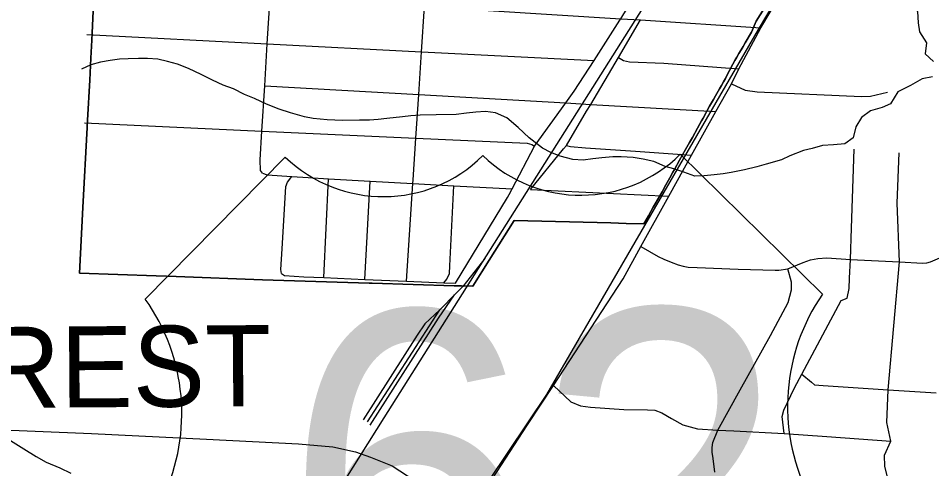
# Model space of a CAD drawing. Extents: x 114604 to 551442, y 316898 to 567001.
# Drawn here: x 179238 to 184873, y 361282 to 364061 of the extents above; entities that cross this region are included whole.
import ezdxf

# ---------------------------------------------------------------- set-up
doc = ezdxf.new("R2010")
doc.units = 0
for name, color, linetype in [('_CIVIL_CONSTRUCTION', 7, 'Continuous'), ('GE_P_Alignment_1000_Bearings', 7, 'Continuous'), ('GE_P_Alignment_1000_Stations', 7, 'Continuous'), ('GE_P_Alignment_100_Cardinal_Points', 7, 'Continuous'), ('GE_P_Alignment_100_Stations', 7, 'Continuous'), ('GE_P_Alignment_500_Cardinal_Points', 7, 'Continuous'), ('PM_P_Cells', 7, 'Continuous'), ('SH_Named_Boundary', 7, 'Continuous')]:
    doc.layers.add(name, color=color, linetype=linetype)

msp = doc.modelspace()

# ---------------------------------------------------------------- linework, layer by layer
at = {"layer": '_CIVIL_CONSTRUCTION'}
for p, q in [((183682.3, 363748.4), (183818.9, 364002.7)), ((183637.3, 363657), (183682.3, 363748.4)), ((183540.1, 363486.7), (183637.3, 363657)), ((183390.8, 363215.9), (183540.1, 363486.7)), ((183250.5, 362963.4), (183390.8, 363215.9)), ((183079.2, 362653), (183250.5, 362963.4))]:
    msp.add_line(p, q, dxfattribs=at)
for points in [[(183818.9, 364002.7), (183979.1, 364272.6), (184273.1, 364712.8)], [(182539.1, 361796.4), (182969.8, 362452.8), (183079.2, 362653)], [(182026.9, 361011.6), (182378.4, 361553.6), (182539.1, 361796.4)]]:
    msp.add_lwpolyline(points, dxfattribs=at)
at = {"layer": 'GE_P_Alignment_1000_Bearings'}
msp.add_line((181391.7, 361571.7), (181837.6, 362262.4), dxfattribs=at)
for points in [[(196041.6, 380963.5), (194033.4, 377563.3), (193868.1, 377325.2), (192058.1, 375431.3), (190340.5, 374234.8), (188290.1, 370932.4), (187383.2, 369296.1), (186211.4, 367713.7), (185191.3, 366327.4), (183802.2, 363991.4), (182496.1, 361739.6), (179755.4, 357652.8), (178697.7, 356015.2), (176027.5, 351942.2), (171808.5, 345313.1), (170010.5, 342458.8), (166009.2, 336033.6), (165560.1, 335287.7), (165457.7, 335042), (165304.5, 334515.6), (164243.2, 330883.3)], [(181203.2, 361131), (181495.7, 361596.5), (183314.8, 364478.4), (184136.7, 365782.3), (184333.5, 366090), (184399, 366194.1), (185312.5, 367643.3), (186094.8, 368883.9)], [(182116, 362579.2), (181979.3, 362406.2), (181929.9, 362355.7)], [(181408.7, 361550.8), (181829.4, 362211.7), (181929.9, 362355.7)], [(181929.9, 362355.7), (181847.4, 362271.5), (181837.6, 362262.4)], [(181837.6, 362262.4), (181745.4, 362175.8), (181699.4, 362106), (181364.6, 361583.6)]]:
    msp.add_lwpolyline(points, dxfattribs=at)
at = {"layer": 'GE_P_Alignment_1000_Stations'}
for p, q in [((183682.3, 363748.4), (183818.9, 364002.7)), ((183637.3, 363657), (183682.3, 363748.4)), ((183540.1, 363486.7), (183637.3, 363657)), ((183390.8, 363215.9), (183540.1, 363486.7)), ((183250.5, 362963.4), (183390.8, 363215.9)), ((183079.2, 362653), (183250.5, 362963.4))]:
    msp.add_line(p, q, dxfattribs=at)
for points in [[(183818.9, 364002.7), (183979.1, 364272.6), (184273.1, 364712.8)], [(182539.1, 361796.4), (182969.8, 362452.8), (183079.2, 362653)], [(182026.9, 361011.6), (182378.4, 361553.6), (182539.1, 361796.4)]]:
    msp.add_lwpolyline(points, dxfattribs=at)
at = {"layer": 'GE_P_Alignment_100_Cardinal_Points'}
for p, q in [((181122.1, 362461.2), (181152.4, 363071.2)), ((181376.5, 362450.3), (181409.2, 363056.9)), ((182396.8, 363005.6), (183250.5, 362963.4))]:
    msp.add_line(p, q, dxfattribs=at)
for points in [[(181935.7, 362426.1), (182256.5, 362955.5), (182266.3, 362974.2), (182284.1, 363008), (182423, 363272.4), (182615.2, 363538.6), (182667.6, 363611.3), (182789.9, 363799.8), (182948.8, 364048.5), (182954.8, 364057.9), (182974.3, 364088.5), (183124.8, 364333.2), (183134.8, 364371.3), (183144.9, 364493.6), (183161.2, 365169.6)], [(180743.9, 363106.4), (180731.9, 363122.5), (180729.9, 363186.7), (180740.9, 363365.5), (180758, 363644.5), (180773.9, 363903.8), (180791.6, 364192), (180810.7, 364504.4), (180820.7, 364544.6), (180826.8, 364556.6), (180842.8, 364576.6)], [(181633.1, 362439.2), (181672.4, 363042.2), (181673.8, 363064.2), (181690.6, 363321.9), (181708.1, 363590.3), (181725.3, 363854.7), (181743.4, 364133), (181766.4, 364486.1), (181762.4, 364504.1), (181756.4, 364520.2)], [(180791.6, 364192), (181743.4, 364133), (182954.8, 364057.9), (183076.5, 364050.4), (183818.9, 364002.7)], [(182396.8, 363005.6), (182602.2, 363255.5), (182619.3, 363276.3), (182744, 363487.4), (182769.1, 363529.9), (182940, 363819.2), (183076.5, 364050.4)], [(179660.4, 363961.2), (180773.9, 363903.8), (181725.3, 363854.7), (182789.9, 363799.8)], [(182940, 363819.2), (182972.2, 363799.7), (183008.3, 363791.7), (183220.7, 363783.6), (183682.3, 363748.4)], [(183637.3, 363657), (183721.5, 363617.5), (183796.3, 363607.1), (184439.9, 363578.9), (184494.6, 363581.1), (184600.1, 363605.6)], [(180758, 363644.5), (181708.1, 363590.3), (182615.2, 363538.6), (182769.1, 363529.9), (183540.1, 363486.7)], [(179646.1, 363415.7), (180740.9, 363365.5), (181690.6, 363321.9), (182376.9, 363290.4), (182406.9, 363282.4), (182423, 363272.4)], [(182619.3, 363276.3), (182645.4, 363270.3), (182737.5, 363262.2), (183046.1, 363242.1), (183390.8, 363215.9)], [(183962.4, 361499.7), (183949.1, 361604.8), (183959.3, 361642.9), (184026.1, 361781.1), (184071.3, 361865.9), (184313.4, 362319.9), (184350.4, 362333.9), (184364.2, 362394.6), (184364.9, 362457.6), (184370.9, 362573.9), (184376.9, 362766.2), (184393.5, 363252.8)], [(184618, 360904.6), (184629.3, 361030), (184627.6, 361100.3), (184615.8, 361166.5), (184584.2, 361295.1), (184580.5, 361365.4), (184619.7, 361452.5), (184595.3, 361568.1), (184604.8, 361769.3), (184673.2, 362557.8), (184659.1, 362920.6), (184672.4, 363231.7)], [(180743.9, 363106.4), (180773.9, 363094.4), (180926.4, 363084.7), (181026.4, 363078.3), (181152.4, 363071.2), (181409.2, 363056.9), (181672.4, 363042.2), (181923.9, 363028.1), (182284.1, 363008)], [(180861.8, 362486.6), (180857.8, 362510.7), (180865.9, 362639.1), (180888.1, 363024.2), (180898.1, 363050.2), (180926.4, 363084.7)], [(181863.4, 362429.2), (181881.6, 362452.2), (181897.7, 362486.3), (181899.7, 362534.4), (181923.9, 363028.1)], [(183079.2, 362653), (183185.3, 362590.7), (183219.4, 362574.9), (183264.7, 362557.3), (183309.3, 362540.3), (183340.3, 362531.2), (183370.6, 362526.5), (183426.5, 362522.9), (183677.9, 362512.6), (183906, 362506.9), (183928.8, 362507.7), (183985.7, 362514.9), (184080.5, 362554.9), (184125.4, 362570.2), (184169.1, 362580.1), (184226.4, 362583.2), (184370.9, 362573.9), (184673.2, 362557.8), (184814.9, 362551.1), (184843.3, 362552.6), (184865.5, 362559.5), (184969.2, 362603.6)], [(180861.8, 362486.6), (180879.9, 362474.6), (181000, 362466.5), (181122.1, 362461.2), (181376.5, 362450.3), (181633.1, 362439.2), (181863.4, 362429.2), (181935.7, 362426.1)], [(183535.3, 361260.3), (183523.7, 361346.3), (183518, 361384.5), (183519.2, 361413.1), (183521.7, 361444.6), (183552.5, 361519.9), (183690.1, 361768.1), (183877.5, 362104.1), (183987.2, 362306.9), (184007.9, 362385), (184007.6, 362432.8), (183985.7, 362514.9)], [(184071.3, 361865.9), (184130.6, 361816.8), (184148.6, 361800.7), (184202.8, 361796.4), (184604.8, 361769.3), (184899.2, 361749.5)], [(182539.1, 361796.4), (182647.1, 361695), (182706, 361669.5), (182767.6, 361661.8), (182973.9, 361648.2), (183120, 361645.2), (183165.1, 361642.8), (183207.6, 361626.7), (183267.9, 361591.6), (183336.5, 361552.5), (183426.8, 361528.6), (183552.5, 361519.9), (183652.3, 361515.2), (183962.4, 361499.7), (184226.1, 361481.1), (184619.7, 361452.5)], [(176111.6, 361648.1), (179689.7, 361500.5), (180399.4, 361464.4), (180966.9, 361436.3), (181177.4, 361418.2), (181317.8, 361386.1), (181410, 361354), (181544.3, 361299.8), (181726.8, 361181.5), (181946.1, 361045.4), (182026.9, 361011.6)]]:
    msp.add_lwpolyline(points, dxfattribs=at)
at = {"layer": 'GE_P_Alignment_100_Stations'}
for points in [[(179703.3, 364198.1), (179693, 363971.7), (179691, 363926.2), (179685.9, 363814.5), (179678.7, 363679), (179665.5, 363432.4), (179663.1, 363387), (179636.7, 362892.9), (179615, 362487.9), (180089, 362472), (180153, 362469.6), (180212.8, 362467.3), (180743.9, 362447.1), (181402.2, 362426.8), (181420.7, 362426.2), (181927.4, 362411.4), (181972.4, 362410.1), (182041.1, 362408), (182142.4, 362568.8), (182297.3, 362814.2), (182892.2, 362798.4), (182988.7, 362795.8), (183097.7, 362793.3), (183125.3, 362842.7), (183139.9, 362868.8), (183154.9, 362895.7), (183166.3, 362916.1), (183208.9, 362990.5), (183233, 363033.6), (183257.2, 363076.8), (183276, 363110.6), (183285.8, 363128), (183317.5, 363184.8), (183354.7, 363251.6), (183378.7, 363294.6), (183396.3, 363326.2), (183427.9, 363383.1), (183440.1, 363404.9), (183452.6, 363427.3), (183461.9, 363444), (183502.6, 363517.7), (183514.7, 363539.2), (183526.7, 363560.3), (183538.9, 363581.9), (183563.4, 363625.3), (183575.3, 363646.4), (183587.6, 363668.2), (183600, 363690), (183605.5, 363699.7), (183645, 363778.2), (183657.6, 363799.8), (183670, 363820.8), (183683.1, 363843.3), (183696.2, 363865.6), (183708.8, 363887.1), (183721.4, 363908.5), (183760.1, 363974.5), (183790, 364042.4), (183854.1, 364143.4)], [(183854.1, 364143.4), (183790, 364042.4), (183760.1, 363974.5), (183721.4, 363908.5), (183708.8, 363887.1), (183696.2, 363865.6), (183683.1, 363843.3), (183670, 363820.8), (183657.6, 363799.8), (183645, 363778.2), (183605.5, 363699.7), (183600, 363690), (183587.6, 363668.2), (183575.3, 363646.4), (183563.4, 363625.3), (183538.9, 363581.9), (183526.7, 363560.3), (183514.7, 363539.2), (183502.6, 363517.7), (183461.9, 363444), (183452.6, 363427.3), (183440.1, 363404.9), (183427.9, 363383.1), (183396.3, 363326.2), (183378.7, 363294.6), (183354.7, 363251.6), (183317.5, 363184.8), (183285.8, 363128), (183276, 363110.6), (183257.2, 363076.8), (183233, 363033.6), (183208.9, 362990.5), (183166.3, 362916.1), (183154.9, 362895.7), (183139.9, 362868.8), (183125.3, 362842.7), (183097.7, 362793.3), (182988.7, 362795.8), (182892.2, 362798.4), (182297.3, 362814.2), (182142.4, 362568.8), (182041.1, 362408), (181972.4, 362410.1), (181927.4, 362411.4), (181420.7, 362426.2), (181402.2, 362426.8), (180743.9, 362447.1), (180212.8, 362467.3), (180153, 362469.6), (180089, 362472), (179615, 362487.9), (179636.7, 362892.9), (179663.1, 363387), (179665.5, 363432.4), (179678.7, 363679), (179685.9, 363814.5), (179691, 363926.2), (179693, 363971.7), (179703.3, 364198.1)]]:
    msp.add_lwpolyline(points, dxfattribs=at)
at = {"layer": 'GE_P_Alignment_500_Cardinal_Points'}
for p, q in [((180885.4, 363205.1), (180021.5, 362328.7)), ((184198.3, 362358.8), (183321.8, 363222.7))]:
    msp.add_line(p, q, dxfattribs=at)
for centre, radius, start, end in [((181490, 363830.9), 870.2, 225.9859, 314.8399), ((182708.2, 363839.7), 870.2, 225.9859, 314.8399), ((185201.2, 361667.2), 1218.2, 145.412, 205.8658), ((179028.7, 361622.7), 1218.2, 334.96, 35.4138)]:
    msp.add_arc(centre, radius, start, end, dxfattribs=at)
at = {"layer": 'PM_P_Cells'}
for points in [[(184323.3, 364597.3), (184381.1, 364566.9), (184440.8, 364516.4), (184518.4, 364443.7), (184560.1, 364393.4), (184613.8, 364338.9), (184663.4, 364282.5), (184717.1, 364222), (184750.8, 364169.7), (184784.4, 364103.3), (184787.9, 364033.1), (184797.6, 363976.9), (184841.1, 363908.5), (184832.7, 363842.4), (184884.4, 363794)], [(184877.8, 363699.8), (184813.7, 363688.2), (184741.4, 363646.6), (184663.1, 363607), (184618.6, 363533.1), (184566.5, 363511.4), (184494.3, 363489.8), (184440, 363448), (184403.6, 363392.1), (184387.2, 363324.1), (184336.9, 363286.3), (184266.8, 363280.8), (184198.8, 363275.2), (184134.6, 363257.6), (184082.5, 363245.9), (183998.3, 363212.3), (183946.1, 363188.6), (183851.9, 363161.1), (183793.7, 363143.5), (183717.6, 363125.9), (183635.4, 363110.4), (183585.4, 363100.7), (183531.3, 363095), (183469.2, 363089.4), (183411.2, 363087.8), (183343.3, 363112.2), (183281.4, 363132.7), (183227.5, 363147.1), (183157.6, 363177.6), (183091.7, 363192), (183031.7, 363202.4), (182957.7, 363206.9), (182905.7, 363205.2), (182837.6, 363199.6), (182781.6, 363194), (182723.5, 363186.3), (182659.5, 363190.7), (182581.6, 363211.3), (182523.7, 363233.7), (182471.8, 363260.1), (182390.2, 363322.7), (182322.6, 363387.3), (182250.9, 363445.9), (182181.1, 363478.4), (182121.1, 363486.8), (182061, 363481.2), (182003, 363475.5), (181938.9, 363467.9), (181816.8, 363464.7), (181716.7, 363463.3), (181658.7, 363459.7), (181608.6, 363452), (181510.5, 363442.6), (181458.4, 363436.9), (181404.4, 363433.2), (181342.3, 363431.6), (181238.3, 363430.3), (181144.3, 363434.9), (181056.3, 363443.4), (181004.3, 363453.8), (180916.4, 363478.4), (180846.5, 363500.9), (180768.7, 363531.5), (180694.9, 363566), (180633, 363590.4), (180565.2, 363624.9), (180501.3, 363647.4), (180435.5, 363679.9), (180365.7, 363714.4), (180287.9, 363751), (180220, 363777.5), (180158.1, 363793.9), (180098.1, 363808.3), (180036.1, 363812.7), (179980.1, 363813), (179916.1, 363811.5), (179862, 363807.8), (179805.9, 363800.1), (179745.8, 363790.5), (179685.7, 363772.8), (179627.5, 363747.1)], [(179190.7, 361456.8), (179272.4, 361404.2), (179348.1, 361357.6), (179409.9, 361323.2), (179493.7, 361288.6), (179561.6, 361254)]]:
    msp.add_lwpolyline(points, dxfattribs=at)

# ---------------------------------------------------------------- texts
at = {"layer": 'GE_P_Alignment_500_Cardinal_Points'}
msp.add_text('62', height=2088.42, rotation=0.4129, dxfattribs=at).set_placement((180877.8, 360159.3))
at = {"layer": 'SH_Named_Boundary'}
msp.add_text('URBANCREST', height=500.03, rotation=0.4127, dxfattribs=at).set_placement((176193.4, 361635.8))

doc.saveas('drawing.dxf')
